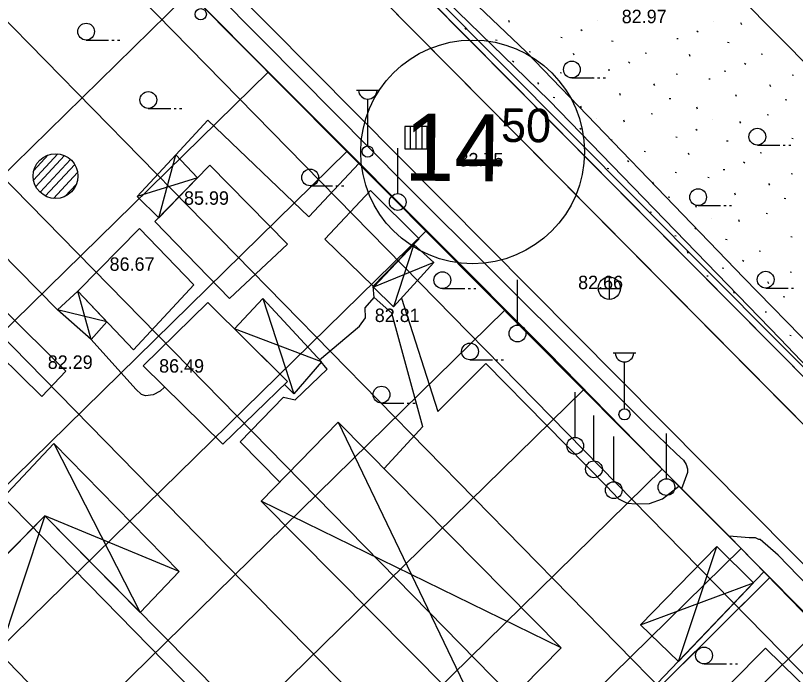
# Model space of a CAD drawing. Extents: x 412225 to 413380, y 4456471 to 4457189.
# Drawn here: x 412338 to 412407.7, y 4456879.6 to 4456938.5 of the extents above; entities that cross this region are included whole.
import ezdxf

# ---------------------------------------------------------------- set-up
doc = ezdxf.new("R2010")
doc.units = 0
for name, color, linetype in [('0_HALİHAZIR', 7, 'Continuous'), ('0_KADASTRO', 7, 'Continuous'), ('ADA_KOCEPHE', 7, 'Continuous'), ('Default', 7, 'Continuous'), ('KALDIRIM', 7, 'Continuous'), ('Level 41', 7, 'Continuous'), ('PL_ORGANIZE_SANAYI', 7, 'Continuous'), ('SM_DAIRE', 7, 'Continuous'), ('SM_YGEN', 7, 'Continuous')]:
    doc.layers.add(name, color=color, linetype=linetype)

msp = doc.modelspace()

# ---------------------------------------------------------------- linework, layer by layer
at = {"layer": '0_HALİHAZIR'}
for p, q in [((412344.263, 4456936.334), (412346.263, 4456936.334)), ((412346.563, 4456936.334), (412346.763, 4456936.334)), ((412347.063, 4456936.334), (412347.263, 4456936.334)), ((412387.677, 4456932.944), (412389.677, 4456932.944)), ((412389.977, 4456932.944), (412390.177, 4456932.944)), ((412390.477, 4456932.944), (412390.677, 4456932.944)), ((412368.434, 4456931.861), (412370.434, 4456931.861)), ((412369.434, 4456926.861), (412369.434, 4456931.054)), ((412349.822, 4456930.225), (412351.822, 4456930.225)), ((412352.122, 4456930.225), (412352.322, 4456930.225)), ((412352.622, 4456930.225), (412352.822, 4456930.225)), ((412374.755, 4456928.614), (412372.755, 4456928.614)), ((412372.755, 4456928.614), (412372.755, 4456926.614)), ((412374.755, 4456928.614), (412372.755, 4456928.614)), ((412372.755, 4456928.614), (412372.755, 4456926.614)), ((412373.259, 4456926.614), (412373.259, 4456928.614)), ((412373.755, 4456926.614), (412373.755, 4456928.614)), ((412374.302, 4456926.614), (412374.302, 4456928.614)), ((412374.755, 4456926.614), (412374.755, 4456928.614)), ((412374.755, 4456926.614), (412374.755, 4456928.614)), ((412372.11, 4456922.656), (412372.11, 4456926.656)), ((412372.755, 4456926.614), (412374.755, 4456926.614)), ((412372.755, 4456926.614), (412374.755, 4456926.614)), ((412404.251, 4456926.941), (412406.251, 4456926.941)), ((412406.551, 4456926.941), (412406.751, 4456926.941)), ((412407.051, 4456926.941), (412407.251, 4456926.941)), ((412339.561, 4456923.813), (412341.749, 4456926.158)), ((412339.596, 4456924.684), (412340.882, 4456926.063)), ((412339.764, 4456923.231), (412342.344, 4456925.997)), ((412340.148, 4456922.721), (412342.878, 4456925.647)), ((412350.753, 4456920.454), (412352.295, 4456926.073)), ((412340.618, 4456922.39), (412343.242, 4456925.203)), ((412341.345, 4456922.179), (412343.503, 4456924.493)), ((412354.208, 4456924.003), (412348.814, 4456922.335)), ((412342.398, 4456922.369), (412343.386, 4456923.429)), ((412364.282, 4456923.3), (412366.282, 4456923.3)), ((412366.582, 4456923.3), (412366.782, 4456923.3)), ((412367.082, 4456923.3), (412367.282, 4456923.3)), ((412398.955, 4456921.538), (412400.955, 4456921.538)), ((412401.255, 4456921.538), (412401.455, 4456921.538)), ((412401.755, 4456921.538), (412401.955, 4456921.538)), ((412373.549, 4456918.068), (412371.731, 4456912.473)), ((412375.348, 4456916.436), (412369.934, 4456914.242)), ((412382.815, 4456910.906), (412382.815, 4456914.906)), ((412391.04, 4456913.146), (412391.04, 4456915.146)), ((412344.713, 4456909.567), (412343.527, 4456913.874)), ((412376.103, 4456914.114), (412378.103, 4456914.114)), ((412378.403, 4456914.114), (412378.603, 4456914.114)), ((412378.903, 4456914.114), (412379.103, 4456914.114)), ((412390.02, 4456914.136), (412392.02, 4456914.136)), ((412404.997, 4456914.164), (412406.997, 4456914.164)), ((412407.297, 4456914.164), (412407.497, 4456914.164)), ((412360.058, 4456913.224), (412362.825, 4456904.712)), ((412346.111, 4456911.143), (412341.719, 4456912.211)), ((412365.302, 4456907.565), (412357.536, 4456910.504)), ((412391.378, 4456908.369), (412393.378, 4456908.369)), ((412378.57, 4456907.748), (412380.57, 4456907.748)), ((412380.87, 4456907.748), (412381.07, 4456907.748)), ((412381.37, 4456907.748), (412381.57, 4456907.748)), ((412392.378, 4456903.369), (412392.378, 4456907.562)), ((412387.974, 4456900.864), (412387.974, 4456904.864)), ((412370.664, 4456903.887), (412372.664, 4456903.887)), ((412372.964, 4456903.887), (412373.164, 4456903.887)), ((412373.464, 4456903.887), (412373.664, 4456903.887)), ((412389.648, 4456898.768), (412389.648, 4456902.768)), ((412366.802, 4456902.163), (412379.84, 4456875.012)), ((412391.418, 4456896.904), (412391.418, 4456900.904)), ((412396.125, 4456897.176), (412396.125, 4456901.176)), ((412341.39, 4456900.258), (412349.09, 4456885.175)), ((412386.723, 4456882.017), (412359.919, 4456895.125)), ((412340.583, 4456893.792), (412324.61, 4456845.905)), ((412352.594, 4456888.838), (412340.583, 4456893.792)), ((412397.202, 4456880.79), (412400.618, 4456891.057)), ((412393.817, 4456884.066), (412403.903, 4456887.799)), ((412399.488, 4456880.564), (412401.488, 4456880.564)), ((412401.788, 4456880.564), (412401.988, 4456880.564)), ((412402.288, 4456880.564), (412402.488, 4456880.564))]:
    msp.add_line(p, q, dxfattribs=at)
for points in [[(412405.68, 4456954.805), (412425.867, 4456934.44), (412447.954, 4456912.246), (412459.282, 4456900.807), (412459.42, 4456900.349), (412459.358, 4456900.085), (412455.045, 4456899.463), (412445.513, 4456898.239), (412438.233, 4456897.014), (412433.753, 4456896.505), (412429.09, 4456896.223), (412425.621, 4456896.271), (412423.102, 4456896.579), (412421.812, 4456897.07), (412420.671, 4456897.546), (412419.574, 4456898.385), (412415.723, 4456902.092), (412403.041, 4456915.089), (412383.58, 4456935.283), (412368.344, 4456949.804)], [(412341.719, 4456912.211), (412338.227, 4456915.75), (412333.18, 4456920.866), (412331.532, 4456922.657), (412330.274, 4456924.372), (412329.38, 4456926.241), (412328.665, 4456928.121), (412328.229, 4456930.074), (412327.996, 4456931.696), (412327.856, 4456933.707), (412327.963, 4456935.808), (412328.315, 4456937.904), (412328.928, 4456939.42), (412330.263, 4456941.7), (412332.853, 4456945.072), (412340.506, 4456952.988)], [(412340.461, 4456952.961), (412341.05, 4456953.305), (412341.44, 4456953.425), (412342.012, 4456953.384), (412342.339, 4456953.291), (412342.637, 4456952.986), (412344.981, 4456951.095), (412350.936, 4456945.49), (412360.124, 4456936.229), (412372.807, 4456923.414), (412388.747, 4456907.548), (412394.442, 4456901.858), (412397.039, 4456899.351), (412397.651, 4456898.789), (412397.902, 4456898.401), (412398.005, 4456898.011), (412398.01, 4456897.669), (412397.477, 4456896.209)], [(412340.461, 4456952.961), (412349.671, 4456944.435), (412365.051, 4456928.952), (412385.546, 4456908.406), (412397.477, 4456896.209)], [(412415.535, 4456899.946), (412406.304, 4456909.623), (412385.643, 4456930.935), (412366.267, 4456949.783)], [(412368.654, 4456925.34), (412364.165, 4456920.536), (412355.153, 4456929.172), (412352.295, 4456926.073)], [(412365.605, 4456918.546), (412369.673, 4456922.888)], [(412369.673, 4456922.888), (412374.024, 4456918.558), (412369.927, 4456914.331), (412365.605, 4456918.546)], [(412361.566, 4456896.809), (412358.044, 4456900.415), (412361.891, 4456904.42), (412362.96, 4456904.162), (412365.794, 4456906.923), (412365.126, 4456907.756), (412368.7, 4456910.757), (412369.242, 4456911.492), (412369.202, 4456912.407), (412370.011, 4456913.315), (412369.927, 4456914.331)], [(412374.341, 4456901.769), (412371.571, 4456911.928), (412370.01, 4456913.328)], [(412372.435, 4456913.244), (412375.69, 4456903.125)], [(412351.28, 4456905.318), (412350.878, 4456904.954), (412350.248, 4456904.612), (412349.561, 4456904.517), (412349.221, 4456904.641), (412348.696, 4456905.128), (412344.713, 4456909.567)], [(412375.69, 4456903.125), (412379.986, 4456907.428), (412390.778, 4456896.46), (412391.856, 4456895.32), (412392.612, 4456894.924), (412393.41, 4456894.886), (412394.618, 4456894.918), (412395.772, 4456895.327), (412397.248, 4456896.444)], [(412370.899, 4456898.02), (412374.347, 4456901.775)], [(412401.718, 4456891.988), (412397.291, 4456896.4)], [(412401.718, 4456891.988), (412412.615, 4456880.806)], [(412403.517, 4456891.84), (412401.718, 4456891.988)], [(412415.116, 4456880.981), (412406.12, 4456890.284), (412404.489, 4456891.674), (412404.39, 4456891.689), (412404.076, 4456891.848), (412403.517, 4456891.84)], [(412404.843, 4456888.782), (412383.219, 4456866.167), (412351.431, 4456834.758), (412311.795, 4456795.747), (412299.238, 4456783.248)], [(412423.279, 4456864.054), (412404.976, 4456881.973), (412370.498, 4456847.132), (412337.623, 4456815.348), (412313.849, 4456791.446)]]:
    msp.add_lwpolyline(points, dxfattribs=at)
for points in [[(412350.753, 4456920.454), (412348.814, 4456922.335), (412352.295, 4456926.073), (412354.208, 4456924.003)], [(412357.068, 4456913.239), (412350.405, 4456920.097), (412355.325, 4456925.149), (412362.276, 4456918.088)], [(412348.489, 4456908.63), (412343.527, 4456913.874), (412349.033, 4456919.482), (412353.887, 4456914.437)], [(412342.451, 4456906.723), (412340.314, 4456904.474), (412328.895, 4456915.675), (412331.096, 4456917.991)], [(412373.549, 4456918.068), (412375.348, 4456916.436), (412371.731, 4456912.473), (412369.934, 4456914.242)], [(412346.111, 4456911.143), (412344.713, 4456909.567), (412341.719, 4456912.211), (412343.527, 4456913.874)], [(412357.536, 4456910.504), (412360.058, 4456913.224), (412365.302, 4456907.565), (412362.825, 4456904.712), (412361.985, 4456905.548), (412362.247, 4456905.803)], [(412349.363, 4456907.203), (412355.149, 4456912.885), (412362.247, 4456905.803), (412356.48, 4456900.203)], [(412359.919, 4456895.125), (412366.802, 4456902.163), (412386.723, 4456882.017), (412379.84, 4456875.012)], [(412336.229, 4456889.404), (412333.558, 4456891.941), (412341.39, 4456900.258), (412352.594, 4456888.838), (412349.09, 4456885.175), (412340.583, 4456893.792)], [(412340.583, 4456893.792), (412356.265, 4456877.908), (412324.61, 4456845.905), (412309.015, 4456861.982)], [(412397.202, 4456880.79), (412393.817, 4456884.066), (412400.618, 4456891.057), (412403.903, 4456887.799)]]:
    msp.add_lwpolyline(points, close=True, dxfattribs=at)
for centre, radius in [((412354.511, 4456938.641), 0.5), ((412344.263, 4456937.084), 0.75), ((412387.677, 4456933.694), 0.75), ((412349.822, 4456930.975), 0.75), ((412404.251, 4456927.691), 0.75), ((412369.434, 4456926.361), 0.5), ((412341.529, 4456924.171), 2), ((412364.282, 4456924.05), 0.75), ((412398.955, 4456922.288), 0.75), ((412372.112, 4456921.851), 0.75), ((412376.103, 4456914.864), 0.75), ((412391.025, 4456914.154), 1), ((412404.997, 4456914.914), 0.75), ((412382.817, 4456910.101), 0.75), ((412378.57, 4456908.498), 0.75), ((412370.664, 4456904.637), 0.75), ((412392.378, 4456902.869), 0.5), ((412387.976, 4456900.059), 0.75), ((412389.65, 4456897.963), 0.75), ((412396.127, 4456896.371), 0.75), ((412391.42, 4456896.099), 0.75), ((412399.488, 4456881.314), 0.75)]:
    msp.add_circle(centre, radius, dxfattribs=at)
for centre in [(412369.434, 4456931.891), (412392.378, 4456908.399)]:
    msp.add_arc(centre, 0.837, 183.298, 356.90719, dxfattribs=at)
at = {"layer": '0_KADASTRO'}
msp.add_line((412405.36, 4456888.28), (412298.9, 4456782.55), dxfattribs=at)
for points in [[(412245.621, 4457084.985), (412262.788, 4457087.767), (412498.109, 4456849.333), (412486.377, 4456828.685), (412245.456, 4457070.818)], [(412243.099, 4456868.152), (412335.02, 4456959.17), (412405.36, 4456888.28), (412298.9, 4456782.55), (412242.76, 4456838.938)], [(412502.86, 4456789.67), (412478.924, 4456813.779), (412405.36, 4456888.28)]]:
    msp.add_lwpolyline(points, dxfattribs=at)
at = {"layer": 'ADA_KOCEPHE'}
for p, q in [((412299.933, 4457044.174), (412519.643, 4456821.8)), ((412299.933, 4457044.174), (412507.885, 4456833.7)), ((412494.937, 4456818.806), (412285.694, 4457030.12)), ((412511.712, 4456801.864), (412285.694, 4457030.12)), ((412335.02, 4456959.17), (412405.36, 4456888.28)), ((412335.02, 4456959.17), (412405.36, 4456888.28)), ((412405.36, 4456888.28), (412478.92, 4456813.78)), ((412405.36, 4456888.28), (412478.92, 4456813.78))]:
    msp.add_line(p, q, dxfattribs=at)
at = {"layer": 'Default'}
for p, q in [((412513.1, 4456772.743), (412245.17, 4457046.214)), ((412518.186, 4456753.263), (412245.006, 4457032.093)), ((412521.913, 4456735.169), (412244.841, 4457017.971)), ((412523.399, 4456719.363), (412244.677, 4457003.85)), ((412512.869, 4456715.822), (412244.513, 4456989.728)), ((412501.578, 4456713.057), (412244.349, 4456975.607)), ((412242.679, 4456831.995), (412353.487, 4456940.558)), ((412242.514, 4456817.834), (412360.531, 4456933.46)), ((412242.35, 4456803.674), (412367.574, 4456926.361)), ((412242.185, 4456789.513), (412374.618, 4456919.262)), ((412242.02, 4456775.352), (412381.662, 4456912.164)), ((412241.856, 4456761.191), (412388.705, 4456905.065)), ((412241.691, 4456747.03), (412395.749, 4456897.966)), ((412241.526, 4456732.869), (412402.793, 4456890.868)), ((412241.362, 4456718.708), (412409.825, 4456883.758))]:
    msp.add_line(p, q, dxfattribs=at)
at = {"layer": 'KALDIRIM'}
msp.add_line((412509.598, 4456799.736), (412281.429, 4457030.164), dxfattribs=at)
for points in [[(412245.253, 4457053.382), (412266.323, 4457032.279), (412337.147, 4456961.286), (412407.492, 4456890.39), (412481.052, 4456815.891), (412505.085, 4456791.687), (412506.388, 4456790.112), (412510.321, 4456783.97), (412512.973, 4456779.772), (412515.575, 4456774.629), (412518.184, 4456768.139), (412527.355, 4456723.622)], [(412492.963, 4456816.536), (412269.398, 4457042.314)], [(412268.299, 4457030.299), (412337.147, 4456961.286), (412407.492, 4456890.39), (412481.052, 4456815.891), (412505.085, 4456791.687), (412506.388, 4456790.112), (412510.321, 4456783.97), (412512.973, 4456779.772), (412515.575, 4456774.629), (412518.037, 4456768.506)]]:
    msp.add_lwpolyline(points, dxfattribs=at)
at = {"layer": 'Level 41'}
for p, q in [((412379.599, 4456938.205), (412379.608, 4456938.203)), ((412379.599, 4456938.205), (412379.608, 4456938.203)), ((412382.116, 4456937.909), (412382.053, 4456938.072)), ((412382.116, 4456937.909), (412382.053, 4456938.072)), ((412389.967, 4456938.098), (412389.975, 4456938.097)), ((412389.967, 4456938.098), (412389.975, 4456938.097)), ((412392.483, 4456937.803), (412392.42, 4456937.966)), ((412392.483, 4456937.803), (412392.42, 4456937.966)), ((412400.334, 4456937.992), (412400.343, 4456937.99)), ((412400.334, 4456937.992), (412400.343, 4456937.99)), ((412402.851, 4456937.697), (412402.788, 4456937.86)), ((412402.851, 4456937.697), (412402.788, 4456937.86)), ((412378.116, 4456937.381), (412378.242, 4456937.281)), ((412378.116, 4456937.381), (412378.242, 4456937.281)), ((412388.483, 4456937.275), (412388.609, 4456937.175)), ((412388.483, 4456937.275), (412388.609, 4456937.175)), ((412398.851, 4456937.169), (412398.977, 4456937.069)), ((412398.851, 4456937.169), (412398.977, 4456937.069)), ((412380.86, 4456936.354), (412380.986, 4456936.329)), ((412380.86, 4456936.354), (412380.986, 4456936.329)), ((412386.682, 4456936.588), (412386.808, 4456936.563)), ((412386.682, 4456936.588), (412386.808, 4456936.563)), ((412391.227, 4456936.248), (412391.353, 4456936.223)), ((412391.227, 4456936.248), (412391.353, 4456936.223)), ((412397.05, 4456936.482), (412397.176, 4456936.457)), ((412397.05, 4456936.482), (412397.176, 4456936.457)), ((412401.595, 4456936.142), (412401.721, 4456936.117)), ((412401.595, 4456936.142), (412401.721, 4456936.117)), ((412383.849, 4456935.299), (412383.974, 4456935.273)), ((412383.849, 4456935.299), (412383.974, 4456935.273)), ((412387.879, 4456934.978), (412387.816, 4456935.141)), ((412387.879, 4456934.978), (412387.816, 4456935.141)), ((412394.216, 4456935.193), (412394.341, 4456935.167)), ((412394.216, 4456935.193), (412394.341, 4456935.167)), ((412398.247, 4456934.872), (412398.183, 4456935.035)), ((412398.247, 4456934.872), (412398.183, 4456935.035)), ((412404.584, 4456935.087), (412404.709, 4456935.061)), ((412404.584, 4456935.087), (412404.709, 4456935.061)), ((412382.365, 4456934.476), (412382.491, 4456934.375)), ((412382.365, 4456934.476), (412382.491, 4456934.375)), ((412392.733, 4456934.37), (412392.859, 4456934.269)), ((412392.733, 4456934.37), (412392.859, 4456934.269)), ((412403.1, 4456934.264), (412403.226, 4456934.163)), ((412403.1, 4456934.264), (412403.226, 4456934.163)), ((412386.623, 4456933.423), (412386.749, 4456933.398)), ((412386.623, 4456933.423), (412386.749, 4456933.398)), ((412390.931, 4456933.683), (412391.057, 4456933.658)), ((412390.931, 4456933.683), (412391.057, 4456933.658)), ((412396.99, 4456933.317), (412397.117, 4456933.292)), ((412396.99, 4456933.317), (412397.117, 4456933.292)), ((412401.298, 4456933.577), (412401.424, 4456933.552)), ((412401.298, 4456933.577), (412401.424, 4456933.552)), ((412389.548, 4456932.983), (412389.674, 4456932.957)), ((412389.548, 4456932.983), (412389.674, 4456932.957)), ((412399.915, 4456932.877), (412400.041, 4456932.851)), ((412399.915, 4456932.877), (412400.041, 4456932.851)), ((412407.358, 4456933.211), (412407.484, 4456933.186)), ((412407.358, 4456933.211), (412407.484, 4456933.186)), ((412384.709, 4456932.374), (412384.645, 4456932.536)), ((412384.709, 4456932.374), (412384.645, 4456932.536)), ((412395.076, 4456932.267), (412395.012, 4456932.43)), ((412395.076, 4456932.267), (412395.012, 4456932.43)), ((412405.444, 4456932.161), (412405.38, 4456932.324)), ((412405.444, 4456932.161), (412405.38, 4456932.324)), ((412386.016, 4456931.225), (412386.142, 4456931.2)), ((412386.016, 4456931.225), (412386.142, 4456931.2)), ((412392.036, 4456931.384), (412391.973, 4456931.548)), ((412392.036, 4456931.384), (412391.973, 4456931.548)), ((412402.403, 4456931.278), (412402.34, 4456931.442)), ((412402.403, 4456931.278), (412402.34, 4456931.442)), ((412396.383, 4456931.119), (412396.51, 4456931.094)), ((412396.383, 4456931.119), (412396.51, 4456931.094)), ((412406.751, 4456931.013), (412406.877, 4456930.988)), ((412406.751, 4456931.013), (412406.877, 4456930.988)), ((412388.529, 4456930.27), (412388.466, 4456930.432)), ((412388.529, 4456930.27), (412388.466, 4456930.432)), ((412398.896, 4456930.164), (412398.834, 4456930.326)), ((412398.896, 4456930.164), (412398.834, 4456930.326)), ((412389.877, 4456929.293), (412389.885, 4456929.291)), ((412389.877, 4456929.293), (412389.885, 4456929.291)), ((412392.393, 4456928.998), (412392.33, 4456929.16)), ((412392.393, 4456928.998), (412392.33, 4456929.16)), ((412394.766, 4456929.768), (412394.892, 4456929.742)), ((412394.766, 4456929.768), (412394.892, 4456929.742)), ((412400.244, 4456929.187), (412400.253, 4456929.185)), ((412400.244, 4456929.187), (412400.253, 4456929.185)), ((412405.133, 4456929.662), (412405.259, 4456929.636)), ((412405.133, 4456929.662), (412405.259, 4456929.636)), ((412388.393, 4456928.469), (412388.519, 4456928.369)), ((412388.393, 4456928.469), (412388.519, 4456928.369)), ((412402.761, 4456928.891), (412402.697, 4456929.054)), ((412402.761, 4456928.891), (412402.697, 4456929.054)), ((412398.76, 4456928.363), (412398.887, 4456928.263)), ((412398.76, 4456928.363), (412398.887, 4456928.263)), ((412391.137, 4456927.442), (412391.263, 4456927.417)), ((412391.137, 4456927.442), (412391.263, 4456927.417)), ((412396.96, 4456927.677), (412397.086, 4456927.651)), ((412396.96, 4456927.677), (412397.086, 4456927.651)), ((412401.505, 4456927.336), (412401.631, 4456927.311)), ((412401.505, 4456927.336), (412401.631, 4456927.311)), ((412407.327, 4456927.571), (412407.453, 4456927.545)), ((412407.327, 4456927.571), (412407.453, 4456927.545)), ((412394.126, 4456926.387), (412394.251, 4456926.362)), ((412394.126, 4456926.387), (412394.251, 4456926.362)), ((412398.157, 4456926.067), (412398.093, 4456926.229)), ((412398.157, 4456926.067), (412398.093, 4456926.229)), ((412404.493, 4456926.281), (412404.618, 4456926.255)), ((412404.493, 4456926.281), (412404.618, 4456926.255)), ((412392.642, 4456925.565), (412392.769, 4456925.464)), ((412392.642, 4456925.565), (412392.769, 4456925.464)), ((412403.01, 4456925.459), (412403.136, 4456925.358)), ((412403.01, 4456925.459), (412403.136, 4456925.358)), ((412390.841, 4456924.877), (412390.967, 4456924.853)), ((412390.841, 4456924.877), (412390.967, 4456924.853)), ((412396.9, 4456924.511), (412397.026, 4456924.487)), ((412396.9, 4456924.511), (412397.026, 4456924.487)), ((412401.208, 4456924.771), (412401.334, 4456924.746)), ((412401.208, 4456924.771), (412401.334, 4456924.746)), ((412407.268, 4456924.405), (412407.394, 4456924.38)), ((412407.268, 4456924.405), (412407.394, 4456924.38)), ((412394.986, 4456923.462), (412394.922, 4456923.625)), ((412394.986, 4456923.462), (412394.922, 4456923.625)), ((412399.825, 4456924.072), (412399.951, 4456924.046)), ((412399.825, 4456924.072), (412399.951, 4456924.046)), ((412405.354, 4456923.356), (412405.289, 4456923.519)), ((412405.354, 4456923.356), (412405.289, 4456923.519)), ((412396.293, 4456922.313), (412396.419, 4456922.288)), ((412396.293, 4456922.313), (412396.419, 4456922.288)), ((412402.313, 4456922.472), (412402.25, 4456922.636)), ((412402.313, 4456922.472), (412402.25, 4456922.636)), ((412406.661, 4456922.207), (412406.787, 4456922.182)), ((412406.661, 4456922.207), (412406.787, 4456922.182)), ((412398.806, 4456921.359), (412398.744, 4456921.521)), ((412398.806, 4456921.359), (412398.744, 4456921.521)), ((412394.676, 4456920.962), (412394.802, 4456920.937)), ((412394.676, 4456920.962), (412394.802, 4456920.937)), ((412405.043, 4456920.856), (412405.169, 4456920.83)), ((412405.043, 4456920.856), (412405.169, 4456920.83)), ((412400.154, 4456920.381), (412400.162, 4456920.379)), ((412400.154, 4456920.381), (412400.162, 4456920.379)), ((412402.671, 4456920.086), (412402.607, 4456920.249)), ((412402.671, 4456920.086), (412402.607, 4456920.249)), ((412398.67, 4456919.558), (412398.797, 4456919.458)), ((412398.67, 4456919.558), (412398.797, 4456919.458)), ((412396.87, 4456918.871), (412396.996, 4456918.845)), ((412396.87, 4456918.871), (412396.996, 4456918.845)), ((412407.237, 4456918.765), (412407.363, 4456918.739)), ((412407.237, 4456918.765), (412407.363, 4456918.739)), ((412401.414, 4456918.531), (412401.541, 4456918.506)), ((412401.414, 4456918.531), (412401.541, 4456918.506)), ((412398.066, 4456917.261), (412398.003, 4456917.424)), ((412398.066, 4456917.261), (412398.003, 4456917.424)), ((412404.403, 4456917.476), (412404.528, 4456917.45)), ((412404.403, 4456917.476), (412404.528, 4456917.45)), ((412402.92, 4456916.653), (412403.046, 4456916.552)), ((412402.92, 4456916.653), (412403.046, 4456916.552)), ((412401.118, 4456915.966), (412401.244, 4456915.941)), ((412401.118, 4456915.966), (412401.244, 4456915.941)), ((412399.735, 4456915.266), (412399.861, 4456915.24)), ((412399.735, 4456915.266), (412399.861, 4456915.24)), ((412407.178, 4456915.6), (412407.304, 4456915.575)), ((412407.178, 4456915.6), (412407.304, 4456915.575)), ((412405.264, 4456914.55), (412405.199, 4456914.713)), ((412405.264, 4456914.55), (412405.199, 4456914.713)), ((412402.223, 4456913.667), (412402.16, 4456913.831)), ((412402.223, 4456913.667), (412402.16, 4456913.831)), ((412406.571, 4456913.402), (412406.697, 4456913.377)), ((412406.571, 4456913.402), (412406.697, 4456913.377)), ((412404.953, 4456912.051), (412405.079, 4456912.025)), ((412404.953, 4456912.051), (412405.079, 4456912.025)), ((412407.147, 4456909.96), (412407.273, 4456909.934)), ((412407.147, 4456909.96), (412407.273, 4456909.934))]:
    msp.add_line(p, q, dxfattribs=at)
at = {"layer": 'PL_ORGANIZE_SANAYI'}
for p, q in [((412335.02, 4456959.17), (412405.36, 4456888.28)), ((412405.36, 4456888.28), (412478.92, 4456813.78))]:
    msp.add_line(p, q, dxfattribs=at)
at = {"layer": 'SM_DAIRE'}
msp.add_circle((412378.807, 4456926.334), 10, dxfattribs=at)
msp.add_circle((412378.807, 4456926.334), 10, dxfattribs=at)

# ---------------------------------------------------------------- texts
at = {"layer": '0_HALİHAZIR'}
for s, p in [('82.97', (412392.13, 4456937.84)), ('82.75', (412377.537, 4456925.039)), ('85.99', (412353.012, 4456921.608)), ('86.67', (412346.363, 4456915.705)), ('82.66', (412388.231, 4456914.066)), ('82.81', (412370.058, 4456911.126)), ('82.29', (412340.833, 4456906.938)), ('86.49', (412350.788, 4456906.603))]:
    msp.add_text(s, height=1.2, dxfattribs=at).set_placement(p)
at = {"layer": 'SM_YGEN'}
for s, height, p in [('50', 3, (412381.334, 4456927.23)), ('50', 3, (412381.334, 4456927.23)), ('14', 6, (412372.692, 4456923.775)), ('14', 6, (412372.692, 4456923.775))]:
    msp.add_text(s, height=height, rotation=359.4136, dxfattribs=at).set_placement(p)

doc.saveas('drawing.dxf')
